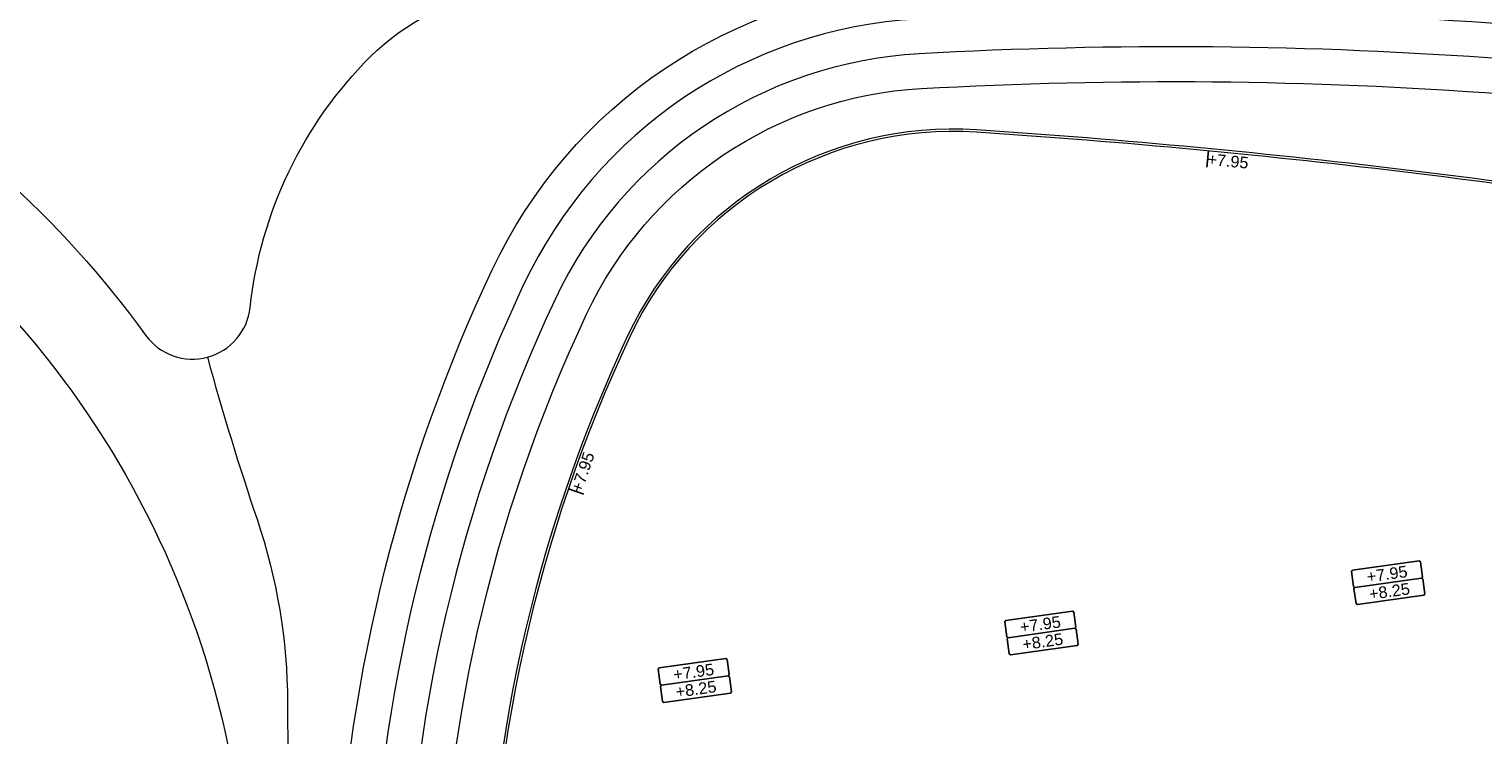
# Model space of a CAD drawing. Extents: x 98477 to 100410, y 398052 to 398969.
# Tile 301 of 374: x 98701 to 98764, y 398452 to 398483. Entities that reach past the tile are written whole.
import ezdxf
from ezdxf.enums import TextEntityAlignment as Align

# ---------------------------------------------------------------- set-up
doc = ezdxf.new("R2010")
doc.units = 0
for name, color, linetype, lineweight in [('N-GW-hoogtelijn laagte NAP +6.00', 120, 'AL-HOOGTELIJN +6.00', 18), ('N-GW-hoogtelijn laagte NAP +6.50', 110, 'AL-HOOGTELIJN +6.50', 18), ('N-GW-hoogtelijn laagte NAP +7.00', 100, 'AL-HOOGTELIJN +7.00', 18), ('N-GW-hoogtelijn laagte NAP +7.50', 90, 'AL-HOOGTELIJN +7.50', 18), ('N-GW-hoogtelijn laagte NAP +8.00', 80, 'AL-HOOGTELIJN +8.00', 18), ('N-VH-arcering printbeton', 8, 'Continuous', 9), ('X-AL-afwerkhoogte', 4, 'Continuous', 30), ('X-AL-hoogtelijn - Niv 1', 1, 'AL-HOOGTELIJN', 18), ('X-AL-planhoogte brm', 10, 'Continuous', 25), ('X-AL-planhoogte wrm', 252, 'Continuous', 25), ('X-AL-planthoogte VERWERKT', 180, 'Continuous', 25)]:
    doc.layers.add(name, color=color, linetype=linetype, lineweight=lineweight)
doc.layers.add('X-AL-hulplijn', color=30, linetype='Continuous', plot=False)
doc.styles.add('CS Annotative', font='arial.ttf')
doc.styles.get("Standard").update_dxf_attribs({"font": 'txt.shx'})
doc.linetypes.add('AL-HOOGTELIJN', pattern='A,10,-1.5,["H",Standard,S=0.9,R=0,X=-0.3,Y=-0.45],-1.5,30', length=43)
doc.linetypes.add('AL-HOOGTELIJN +6.00', pattern='A,7.5,-1.5,["+6.00",Standard,S=0.9,R=0,X=-0.3,Y=-0.45],-4.5,22.5', length=36)
doc.linetypes.add('AL-HOOGTELIJN +6.50', pattern='A,7.5,-1.5,["+6.50",Standard,S=0.9,R=0,X=-0.3,Y=-0.45],-4.5,22.5', length=36)
doc.linetypes.add('AL-HOOGTELIJN +7.00', pattern='A,7.5,-1.5,["+7.00",Standard,S=0.9,R=0,X=-0.3,Y=-0.45],-4.5,22.5', length=36)
doc.linetypes.add('AL-HOOGTELIJN +7.50', pattern='A,7.5,-1.5,["+7.50",Standard,S=0.9,R=0,X=-0.3,Y=-0.45],-4.5,22.5', length=36)
doc.linetypes.add('AL-HOOGTELIJN +8.00', pattern='A,7.5,-1.5,["+8.00",Standard,S=0.9,R=0,X=-0.3,Y=-0.45],-4.5,22.5', length=36)

# ---------------------------------------------------------------- blocks, each defined once
blk = doc.blocks.new('*U280')
at = {"layer": 'X-AL-planhoogte brm', "flags": 128}
blk.add_lwpolyline([(-7.25, 3.75), (-7.5, 4), (-7.5, 7.25), (-7.25, 7.5), (7.25, 7.5), (7.5, 7.25), (7.5, 4), (7.25, 3.75)], dxfattribs=at)
at = {"layer": 'X-AL-planhoogte wrm', "flags": 128}
blk.add_lwpolyline([(7.5, 3.5), (7.5, 0.25), (7.25, 0), (-7.25, 0), (-7.5, 0.25), (-7.5, 3.5), (-7.25, 3.75), (7.25, 3.75)], close=True, dxfattribs=at)
at = {"layer": 'X-AL-planhoogte brm', "style": 'CS Annotative'}
blk.add_attdef('OMSCHRIJVING_afwerk', text='', height=2.5, dxfattribs=at).set_placement((0, 5.625), align=Align.MIDDLE_CENTER)
at = {"layer": 'X-AL-planhoogte wrm', "style": 'CS Annotative'}
blk.add_attdef('HOOGTE_eind', text='', height=2.5, dxfattribs=at).set_placement((0, 1.875), align=Align.MIDDLE_CENTER)
blk = doc.blocks.new('*U316')
at = {"layer": 'X-AL-hulplijn', "flags": 128}
blk.add_lwpolyline([(-0.128, 0.326), (0.128, -0.326)], dxfattribs=at)
at = {"layer": 'X-AL-planthoogte VERWERKT', "linetype": 'Continuous', "style": 'CS Annotative'}
blk.add_attdef('HOOGTE-RECHTS', text='', height=0.5, rotation=158.54451, dxfattribs=at).set_placement((0, 0), align=Align.MIDDLE_LEFT)
blk = doc.blocks.new('*U317')
at = {"layer": 'X-AL-hulplijn', "flags": 128}
blk.add_lwpolyline([(0.287, 0.2), (-0.287, -0.2)], dxfattribs=at)
at = {"layer": 'X-AL-planthoogte VERWERKT', "linetype": 'Continuous', "style": 'CS Annotative'}
blk.add_attdef('HOOGTE-RECHTS', text='', height=0.5, rotation=235.16032, dxfattribs=at).set_placement((0, 0), align=Align.MIDDLE_LEFT)

msp = doc.modelspace()

# ---------------------------------------------------------------- hatches: boundary and pattern name
at = {"layer": 'N-VH-arcering printbeton'}
h = msp.add_hatch(dxfattribs=at)
h.set_pattern_fill('CS-PRINTBETON', color=256)
h.set_pattern_definition([(45, (0, 0), (-0.3535533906, 0.3535533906), []), (45, (0.35, 0), (-0.3535533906, 0.3535533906), [0.5, -0.2])])
edge = h.paths.add_edge_path()
edge.add_line((98773.115, 398446.992), (98782.72, 398448.342))
edge.add_arc((98782.059, 398453.046), 4.75, 278, 317.16671)
edge.add_line((98785.543, 398449.816), (98782.159, 398473.895))
edge.add_line((98782.159, 398473.895), (98780.178, 398473.616))
edge.add_line((98780.178, 398473.616), (98783.05, 398453.185))
edge.add_arc((98780.079, 398452.767), 3, -82, 8, ccw=False)
edge.add_line((98780.496, 398449.796), (98611.557, 398426.054))
edge.add_line((98611.557, 398426.054), (98611.8, 398424.321))
edge.add_line((98611.8, 398424.321), (98734.891, 398441.62))
edge.add_line((98734.891, 398441.62), (98743.407, 398442.817))
edge.add_line((98743.407, 398442.817), (98764.599, 398445.795))
edge.add_line((98764.599, 398445.795), (98773.115, 398446.992))

# ---------------------------------------------------------------- linework, layer by layer
at = {"layer": 'N-GW-hoogtelijn laagte NAP +6.00', "flags": 128}
msp.add_lwpolyline([(98721.236, 398484.378, -0.087808), (98790.566, 398482.345, -0.029519), (98830.431, 398471.591, 0.411727), (98834.219, 398473.461), (98834.468, 398474.185, 0.439341), (98832.361, 398478.069), (98815.909, 398482.2, 0.026599), (98805.474, 398484.237), (98740.398, 398493.383, -0.05755), (98733.959, 398495.059, 0.071252), (98725.947, 398496.912, 0.029044), (98656.324, 398498.791, 0.947361), (98656.011, 398493.808, -0.100844), (98692.146, 398481.916, -0.106403), (98705.932, 398469.554, 0.686343), (98710.441, 398470.754, -0.171474), (98715.63, 398481.567, -0.160841)], format="xyb", close=True, dxfattribs=at)
msp.add_lwpolyline([(98708.595, 398468.606, 0.014365), (98710.735, 398461.622, -0.080799), (98712.051, 398453.703, 0.002834), (98712.12, 398446.246, 0.002834)], format="xyb", dxfattribs=at)
at = {"layer": 'N-GW-hoogtelijn laagte NAP +6.50', "flags": 128}
msp.add_lwpolyline([(98829.525, 398470.312, -0.120751), (98842.218, 398462.326, -0.140452), (98847.402, 398452.603), (98866.354, 398364.013, -0.009377), (98867.069, 398360.331, -0.001661), (98873.822, 398320.973, -0.064051), (98874.141, 398312.737), (98874.048, 398311.699, 0.482957), (98875.183, 398310.62), (98875.984, 398310.732, 0.392127), (98876.843, 398311.786), (98876.427, 398318.325, 0.036795), (98876.041, 398321.121), (98843.38, 398473.793, 0.314939), (98834.993, 398481.604), (98740.607, 398494.869, -0.068789), (98733.363, 398496.928, 0.068789), (98730.07, 398497.864), (98695.976, 398502.656, 0.091342), (98691.813, 398502.479, -0.092353), (98684.951, 398502.2, 0.197172), (98569.34, 398473.207, 0.007777), (98565.454, 398470.25, -0.103616), (98543.864, 398459.561, 0.009626), (98542.01, 398459.043, 0.370347), (98540.253, 398456.301), (98540.324, 398455.798, 0.445312), (98543.405, 398453.721, 0.002345), (98543.859, 398453.837, 0.046909), (98566.644, 398462.096, -0.007226), (98583.895, 398469.946, 0.0361), (98596.655, 398476.666, -0.275649), (98690.162, 398478.442, -0.256715), (98710.28, 398445.576, 0.441701), (98711.418, 398444.632), (98713.35, 398444.904, 0.359055), (98714.209, 398445.842, -0.097239), (98720.876, 398472.374), (98720.876, 398472.374), (98720.876, 398472.374, -0.275381), (98739.127, 398484.682, -0.065182), (98790.262, 398480.876, -0.029193), (98829.525, 398470.312)], format="xyb", dxfattribs=at)
at = {"layer": 'N-GW-hoogtelijn laagte NAP +7.00', "flags": 128}
msp.add_lwpolyline([(98875.544, 398309.863, -0.482957), (98873.274, 398312.021), (98873.344, 398312.809, 0.064051), (98873.033, 398320.84, 0.00166), (98866.284, 398360.178, 0.009378), (98865.568, 398363.86), (98846.825, 398451.478, 0.15975), (98840.551, 398462.246, 0.101645), (98829.051, 398468.888, 0.029193), (98789.957, 398479.408, 0.065182), (98739.211, 398483.185, 0.275381), (98722.233, 398471.735, 0.10166), (98715.654, 398444.548, -0.364005), (98714.794, 398443.592), (98702.264, 398441.831, -0.278667), (98701.312, 398442.238, 0.062213), (98698.026, 398445.782, -0.06516), (98686.167, 398458.177, 0.319116), (98607.001, 398478.142, 0.01657), (98567.199, 398460.92, -0.047744), (98543.764, 398452.469, -0.447124), (98538.81, 398455.788), (98538.772, 398456.065, -0.366221), (98541.527, 398460.435, -0.011844), (98543.801, 398461.096, 0.102186), (98564.527, 398471.429, -0.007777), (98568.45, 398474.415, -0.197172), (98685.165, 398503.685, 0.095588), (98691.694, 398503.992, -0.094577), (98695.813, 398504.194), (98730.279, 398499.35, -0.068789), (98733.967, 398498.301, 0.068789), (98740.816, 398496.354), (98838.965, 398482.56, -0.314939), (98843.158, 398478.655), (98876.823, 398321.288, -0.036795), (98877.225, 398318.376), (98877.63, 398312.022, -0.392127), (98875.912, 398309.914), (98875.544, 398309.863)], format="xyb", dxfattribs=at)
at = {"layer": 'N-GW-hoogtelijn laagte NAP +7.50', "flags": 128}
msp.add_lwpolyline([(98876.995, 398308.552), (98873.982, 398308.128, -0.406006), (98871.731, 398309.775, -0.064336), (98871.681, 398311.055), (98871.85, 398312.943, 0.064051), (98871.554, 398320.592, 0.00283), (98859.896, 398387.598, 0.008208), (98858.945, 398392.43), (98846.749, 398449.441, 0.130896), (98842.077, 398458.615, 0.130282), (98828.578, 398467.465, 0.029193), (98789.652, 398477.939, 0.065182), (98739.294, 398481.687, 0.275381), (98723.59, 398471.096, 0.106263), (98717.122, 398443.257, -0.369171), (98716.261, 398442.283), (98701.551, 398440.216, -0.291409), (98700.573, 398440.662, 0.074053), (98697.061, 398444.634, -0.044003), (98684.657, 398457.074, 0.323101), (98607.551, 398476.746, 0.01657), (98567.84, 398459.564, -0.053994), (98540.931, 398450.238, 0.389213), (98539.399, 398448.011), (98539.726, 398445.684)], format="xyb", dxfattribs=at)
at = {"layer": 'N-GW-hoogtelijn laagte NAP +8.00'}
msp.add_lwpolyline([(98718.613, 398442.441, -0.109274), (98724.947, 398470.457, -0.275381), (98739.378, 398480.189, -0.065182), (98789.348, 398476.47, -0.002195), (98792.303, 398475.844, -0.002195)], format="xyb", dxfattribs=at)
at = {"layer": 'X-AL-hoogtelijn - Niv 1', "flags": 128}
for points in [[(98780.427, 398450.292, 0.414214), (98782.555, 398453.115), (98779.652, 398473.765, 0.028129), (98741.767, 398478.405, 0.30875), (98726.717, 398469.521, 0.111049), (98720.613, 398441.885)], [(98780.413, 398450.391, 0.414214), (98782.456, 398453.101), (98779.564, 398473.679, 0.028076), (98741.76, 398478.306, 0.30875), (98726.807, 398469.478, 0.110599), (98720.712, 398442)]]:
    msp.add_lwpolyline(points, format="xyb", close=True, dxfattribs=at)

# ---------------------------------------------------------------- block references
at = {"layer": 'X-AL-afwerkhoogte'}
ref = msp.add_blockref('*U280', (98759.622, 398458.14), dxfattribs=dict(at, xscale=0.2, yscale=0.2, zscale=0.2, rotation=8))
ref.add_attrib('OMSCHRIJVING_afwerk', '+7.95', dxfattribs={"layer": 'X-AL-planhoogte brm', "linetype": 'Continuous', "height": 0.5, "rotation": 8, "style": 'CS Annotative'}).set_placement((98759.465, 398459.254), align=Align.MIDDLE_CENTER)
ref.add_attrib('HOOGTE_eind', '+8.25', dxfattribs={"layer": 'X-AL-planhoogte wrm', "linetype": 'Continuous', "height": 0.5, "rotation": 8, "style": 'CS Annotative'}).set_placement((98759.569, 398458.511), align=Align.MIDDLE_CENTER)
ref = msp.add_blockref('*U280', (98744.67, 398455.971), dxfattribs=dict(at, xscale=0.2, yscale=0.2, zscale=0.2, rotation=8))
ref.add_attrib('OMSCHRIJVING_afwerk', '+7.95', dxfattribs={"layer": 'X-AL-planhoogte brm', "linetype": 'Continuous', "height": 0.5, "rotation": 8, "style": 'CS Annotative'}).set_placement((98744.513, 398457.085), align=Align.MIDDLE_CENTER)
ref.add_attrib('HOOGTE_eind', '+8.25', dxfattribs={"layer": 'X-AL-planhoogte wrm', "linetype": 'Continuous', "height": 0.5, "rotation": 8, "style": 'CS Annotative'}).set_placement((98744.618, 398456.342), align=Align.MIDDLE_CENTER)
ref = msp.add_blockref('*U280', (98729.719, 398453.922), dxfattribs=dict(at, xscale=0.2, yscale=0.2, zscale=0.2, rotation=8))
ref.add_attrib('OMSCHRIJVING_afwerk', '+7.95', dxfattribs={"layer": 'X-AL-planhoogte brm', "linetype": 'Continuous', "height": 0.5, "rotation": 8, "style": 'CS Annotative'}).set_placement((98729.562, 398455.036), align=Align.MIDDLE_CENTER)
ref.add_attrib('HOOGTE_eind', '+8.25', dxfattribs={"layer": 'X-AL-planhoogte wrm', "linetype": 'Continuous', "height": 0.5, "rotation": 8, "style": 'CS Annotative'}).set_placement((98729.666, 398454.294), align=Align.MIDDLE_CENTER)
at = {"layer": 'X-AL-planthoogte VERWERKT'}
ref = msp.add_blockref('*U316', (98751.731, 398477.151), dxfattribs=dict(at, yscale=-1, rotation=196.0000000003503))
ref.add_attrib('HOOGTE-RECHTS', '+7.95', dxfattribs={"linetype": 'Continuous', "height": 0.5, "rotation": 354.54451, "style": 'CS Annotative'}).set_placement((98751.731, 398477.151), align=Align.MIDDLE_LEFT)
ref = msp.add_blockref('*U317', (98724.494, 398462.814), dxfattribs=dict(at, yscale=-1, rotation=196.0000000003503))
ref.add_attrib('HOOGTE-RECHTS', '+7.95', dxfattribs={"linetype": 'Continuous', "height": 0.5, "rotation": 71.16032, "style": 'CS Annotative'}).set_placement((98724.494, 398462.814), align=Align.MIDDLE_LEFT)

doc.saveas('drawing.dxf')
